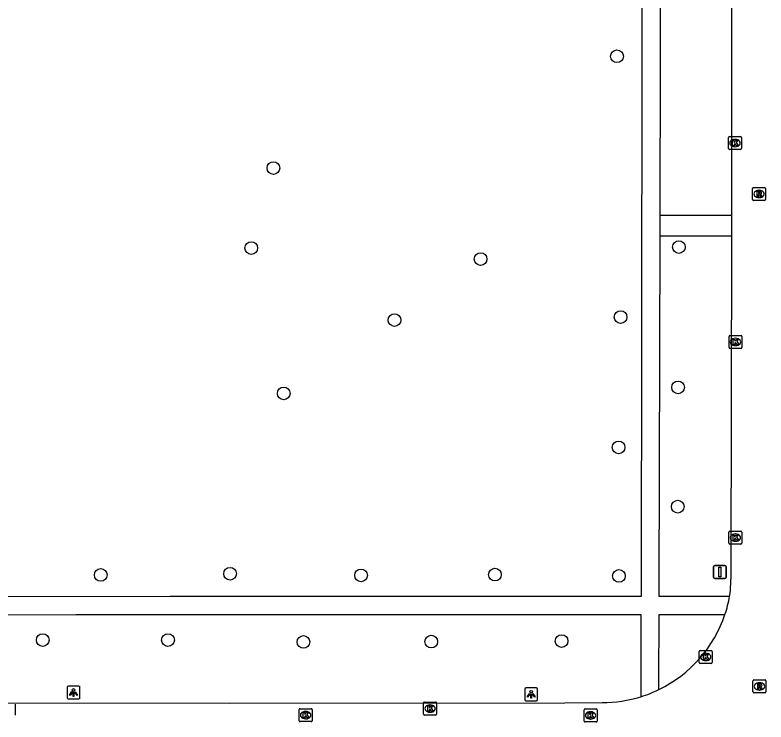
# Model space of a CAD drawing. Extents: x 161477 to 163040, y 383680 to 384868.
# Drawn here: x 162377.7 to 162435.6, y 384380.4 to 384434.9 of the extents above; entities that cross this region are included whole.
import ezdxf

# ---------------------------------------------------------------- set-up
doc = ezdxf.new("R2010")
doc.units = 0
for name, color, linetype in [('IMGEO_Boom', 7, 'Continuous'), ('IMGEO_Kolk', 7, 'Continuous'), ('IMGEO_Lichtpunt', 7, 'Continuous'), ('IMGEO_Rijbaan_lokaal_open', 7, 'Continuous'), ('IMGEO_Rioolput', 7, 'Continuous'), ('IMGEO_Verkeersbordpaal', 7, 'Continuous'), ('IMGEO_Voetpad_open', 7, 'Continuous')]:
    doc.layers.add(name, color=color, linetype=linetype)

msp = doc.modelspace()

# ---------------------------------------------------------------- linework, layer by layer
at = {"layer": 'IMGEO_Boom'}
for centre in [(162424.11, 384431.74), (162397.611, 384423.111), (162395.9, 384416.95), (162428.88, 384417.02), (162413.59, 384416.1), (162406.95, 384411.39), (162424.39, 384411.63), (162428.82, 384406.2), (162398.41, 384405.74), (162424.23, 384401.58), (162428.8, 384397.01), (162384.29, 384391.75), (162394.27, 384391.84), (162404.37, 384391.71), (162414.7, 384391.77), (162424.26, 384391.67), (162379.82, 384386.72), (162389.48, 384386.72), (162399.93, 384386.58), (162409.78, 384386.61), (162419.84, 384386.65)]:
    msp.add_circle(centre, 0.489, dxfattribs=at)
at = {"layer": 'IMGEO_Kolk'}
for p, q in [((162432.709, 384424.614), (162432.709, 384425.466)), ((162432.784, 384425.54), (162433.636, 384425.54)), ((162433.197, 384425.32), (162433.222, 384425.32)), ((162433.71, 384425.466), (162433.71, 384424.614)), ((162433.22, 384424.76), (162433.195, 384424.76)), ((162433.636, 384424.54), (162432.784, 384424.54)), ((162432.824, 384410.21), (162433.676, 384410.21)), ((162432.749, 384409.284), (162432.749, 384410.136)), ((162433.237, 384409.99), (162433.262, 384409.99)), ((162433.75, 384410.136), (162433.75, 384409.284)), ((162433.676, 384409.21), (162432.824, 384409.21)), ((162433.26, 384409.43), (162433.235, 384409.43)), ((162432.814, 384395.123), (162433.666, 384395.123)), ((162432.739, 384394.197), (162432.739, 384395.049)), ((162433.227, 384394.903), (162433.252, 384394.903)), ((162433.74, 384395.049), (162433.74, 384394.197)), ((162433.666, 384394.123), (162432.814, 384394.123)), ((162433.25, 384394.343), (162433.225, 384394.343)), ((162430.453, 384385.001), (162430.453, 384385.853)), ((162430.528, 384385.927), (162431.38, 384385.927)), ((162431.454, 384385.853), (162431.454, 384385.001)), ((162430.941, 384385.707), (162430.966, 384385.707)), ((162431.38, 384384.927), (162430.528, 384384.927)), ((162430.964, 384385.147), (162430.939, 384385.147)), ((162377.681, 384381.792), (162377.681, 384380.94)), ((162409.196, 384381.021), (162409.196, 384381.873)), ((162409.271, 384381.947), (162410.123, 384381.947)), ((162410.197, 384381.873), (162410.197, 384381.021)), ((162399.596, 384380.509), (162399.596, 384381.361)), ((162399.671, 384381.435), (162400.523, 384381.435)), ((162400.084, 384381.215), (162400.109, 384381.215)), ((162400.597, 384381.361), (162400.597, 384380.509)), ((162409.684, 384381.727), (162409.709, 384381.727)), ((162421.569, 384380.484), (162421.569, 384381.336)), ((162421.644, 384381.41), (162422.496, 384381.41)), ((162422.057, 384381.19), (162422.082, 384381.19)), ((162422.57, 384381.336), (162422.57, 384380.484)), ((162400.107, 384380.655), (162400.082, 384380.655)), ((162410.123, 384380.947), (162409.271, 384380.947)), ((162409.707, 384381.167), (162409.682, 384381.167)), ((162422.08, 384380.63), (162422.055, 384380.63)), ((162400.523, 384380.435), (162399.671, 384380.435)), ((162422.496, 384380.41), (162421.644, 384380.41))]:
    msp.add_line(p, q, dxfattribs=at)
for points in [[(162432.709, 384424.614), (162432.709, 384425.466)], [(162432.784, 384425.54), (162433.636, 384425.54)], [(162433.03, 384425.24), (162433.153, 384425.24), (162433.153, 384425.089), (162433.283, 384425.24), (162433.447, 384425.24), (162433.301, 384425.089), (162433.454, 384424.84), (162433.302, 384424.84), (162433.217, 384425.004), (162433.153, 384424.937), (162433.153, 384424.84), (162433.03, 384424.84), (162433.03, 384425.24)], [(162433.71, 384425.466), (162433.71, 384424.614)], [(162433.636, 384424.54), (162432.784, 384424.54)], [(162432.824, 384410.21), (162433.676, 384410.21)], [(162432.749, 384409.284), (162432.749, 384410.136)], [(162433.07, 384409.91), (162433.193, 384409.91), (162433.193, 384409.759), (162433.323, 384409.91), (162433.487, 384409.91), (162433.341, 384409.759), (162433.494, 384409.51), (162433.342, 384409.51), (162433.257, 384409.674), (162433.193, 384409.607), (162433.193, 384409.51), (162433.07, 384409.51), (162433.07, 384409.91)], [(162433.75, 384410.136), (162433.75, 384409.284)], [(162433.676, 384409.21), (162432.824, 384409.21)], [(162432.814, 384395.123), (162433.666, 384395.123)], [(162432.739, 384394.197), (162432.739, 384395.049)], [(162433.06, 384394.823), (162433.183, 384394.823), (162433.183, 384394.672), (162433.313, 384394.823), (162433.477, 384394.823), (162433.331, 384394.672), (162433.484, 384394.423), (162433.332, 384394.423), (162433.247, 384394.587), (162433.183, 384394.52), (162433.183, 384394.423), (162433.06, 384394.423), (162433.06, 384394.823)], [(162433.74, 384395.049), (162433.74, 384394.197)], [(162433.666, 384394.123), (162432.814, 384394.123)], [(162430.453, 384385.001), (162430.453, 384385.853)], [(162430.528, 384385.927), (162431.38, 384385.927)], [(162431.454, 384385.853), (162431.454, 384385.001)], [(162430.774, 384385.627), (162430.897, 384385.627), (162430.897, 384385.476), (162431.027, 384385.627), (162431.191, 384385.627), (162431.045, 384385.476), (162431.198, 384385.227), (162431.046, 384385.227), (162430.961, 384385.391), (162430.897, 384385.324), (162430.897, 384385.227), (162430.774, 384385.227), (162430.774, 384385.627)], [(162431.38, 384384.927), (162430.528, 384384.927)], [(162377.681, 384381.792), (162377.681, 384380.94)], [(162409.196, 384381.021), (162409.196, 384381.873)], [(162409.271, 384381.947), (162410.123, 384381.947)], [(162410.197, 384381.873), (162410.197, 384381.021)], [(162399.596, 384380.509), (162399.596, 384381.361)], [(162399.671, 384381.435), (162400.523, 384381.435)], [(162400.597, 384381.361), (162400.597, 384380.509)], [(162409.517, 384381.647), (162409.64, 384381.647), (162409.64, 384381.496), (162409.77, 384381.647), (162409.934, 384381.647), (162409.788, 384381.496), (162409.941, 384381.247), (162409.789, 384381.247), (162409.704, 384381.411), (162409.64, 384381.344), (162409.64, 384381.247), (162409.517, 384381.247), (162409.517, 384381.647)], [(162421.569, 384380.484), (162421.569, 384381.336)], [(162421.644, 384381.41), (162422.496, 384381.41)], [(162422.57, 384381.336), (162422.57, 384380.484)], [(162399.917, 384381.135), (162400.04, 384381.135), (162400.04, 384380.984), (162400.17, 384381.135), (162400.334, 384381.135), (162400.188, 384380.984), (162400.341, 384380.735), (162400.189, 384380.735), (162400.104, 384380.899), (162400.04, 384380.832), (162400.04, 384380.735), (162399.917, 384380.735), (162399.917, 384381.135)], [(162410.123, 384380.947), (162409.271, 384380.947)], [(162421.89, 384381.11), (162422.013, 384381.11), (162422.013, 384380.959), (162422.143, 384381.11), (162422.307, 384381.11), (162422.161, 384380.959), (162422.314, 384380.71), (162422.162, 384380.71), (162422.077, 384380.874), (162422.013, 384380.807), (162422.013, 384380.71), (162421.89, 384380.71), (162421.89, 384381.11)], [(162400.523, 384380.435), (162399.671, 384380.435)], [(162422.496, 384380.41), (162421.644, 384380.41)]]:
    msp.add_lwpolyline(points, dxfattribs=at)
for centre, start, end in [((162432.786, 384425.464), 91.55205, 178.44795), ((162432.786, 384425.464), 91.55205, 178.44795), ((162433.634, 384425.464), 1.55205, 88.44795), ((162433.634, 384425.464), 1.55205, 88.44795), ((162432.786, 384424.616), 181.55205, 268.44795), ((162432.786, 384424.616), 181.55205, 268.44795), ((162433.634, 384424.616), 271.55205, 358.44795), ((162433.634, 384424.616), 271.55205, 358.44795), ((162432.826, 384410.134), 91.55205, 178.44795), ((162432.826, 384410.134), 91.55205, 178.44795), ((162433.674, 384410.134), 1.55205, 88.44795), ((162433.674, 384410.134), 1.55205, 88.44795), ((162432.826, 384409.286), 181.55205, 268.44795), ((162432.826, 384409.286), 181.55205, 268.44795), ((162433.674, 384409.286), 271.55205, 358.44795), ((162433.674, 384409.286), 271.55205, 358.44795), ((162432.816, 384395.047), 91.55205, 178.44795), ((162432.816, 384395.047), 91.55205, 178.44795), ((162433.664, 384395.047), 1.55205, 88.44795), ((162433.664, 384395.047), 1.55205, 88.44795), ((162432.816, 384394.199), 181.55205, 268.44795), ((162432.816, 384394.199), 181.55205, 268.44795), ((162433.664, 384394.199), 271.55205, 358.44795), ((162433.664, 384394.199), 271.55205, 358.44795), ((162430.53, 384385.851), 91.55205, 178.44795), ((162430.53, 384385.851), 91.55205, 178.44795), ((162431.378, 384385.851), 1.55205, 88.44795), ((162431.378, 384385.851), 1.55205, 88.44795), ((162430.53, 384385.003), 181.55205, 268.44795), ((162430.53, 384385.003), 181.55205, 268.44795), ((162431.378, 384385.003), 271.55205, 358.44795), ((162431.378, 384385.003), 271.55205, 358.44795), ((162409.273, 384381.871), 91.55205, 178.44795), ((162409.273, 384381.871), 91.55205, 178.44795), ((162410.121, 384381.871), 1.55205, 88.44795), ((162410.121, 384381.871), 1.55205, 88.44795), ((162399.673, 384381.359), 91.55205, 178.44795), ((162399.673, 384381.359), 91.55205, 178.44795), ((162400.521, 384381.359), 1.55205, 88.44795), ((162400.521, 384381.359), 1.55205, 88.44795), ((162421.646, 384381.334), 91.55205, 178.44795), ((162421.646, 384381.334), 91.55205, 178.44795), ((162422.494, 384381.334), 1.55205, 88.44795), ((162422.494, 384381.334), 1.55205, 88.44795), ((162409.273, 384381.023), 181.55205, 268.44795), ((162409.273, 384381.023), 181.55205, 268.44795), ((162410.121, 384381.023), 271.55205, 358.44795), ((162410.121, 384381.023), 271.55205, 358.44795), ((162399.673, 384380.511), 181.55205, 268.44795), ((162399.673, 384380.511), 181.55205, 268.44795), ((162400.521, 384380.511), 271.55205, 358.44795), ((162400.521, 384380.511), 271.55205, 358.44795), ((162421.646, 384380.486), 181.55205, 268.44795), ((162421.646, 384380.486), 181.55205, 268.44795), ((162422.494, 384380.486), 271.55205, 358.44795), ((162422.494, 384380.486), 271.55205, 358.44795)]:
    msp.add_arc(centre, 0.0765, start, end, dxfattribs=at)
for centre, major_axis, ratio, start_param, end_param in [((162433.196, 384425.04), (-0.387, 0.002), 0.722429, 4.712389, 7.853982), ((162433.221, 384425.04), (-0.39, 0.002), 0.717154, 1.570796, 4.712389), ((162433.236, 384409.71), (-0.387, 0.002), 0.722429, 4.712389, 7.853982), ((162433.261, 384409.71), (-0.39, 0.002), 0.717154, 1.570796, 4.712389), ((162433.226, 384394.623), (-0.387, 0.002), 0.722429, 4.712389, 7.853982), ((162433.251, 384394.623), (-0.39, 0.002), 0.717154, 1.570796, 4.712389), ((162430.94, 384385.427), (-0.387, 0.002), 0.722429, 4.712389, 7.853982), ((162430.965, 384385.427), (-0.39, 0.002), 0.717154, 1.570796, 4.712389), ((162400.083, 384380.935), (-0.387, 0.002), 0.722429, 4.712389, 7.853982), ((162400.108, 384380.935), (-0.39, 0.002), 0.717154, 1.570796, 4.712389), ((162409.683, 384381.447), (-0.387, 0.002), 0.722429, 4.712389, 7.853982), ((162409.708, 384381.447), (-0.39, 0.002), 0.717154, 1.570796, 4.712389), ((162422.056, 384380.91), (-0.387, 0.002), 0.722429, 4.712389, 7.853982), ((162422.081, 384380.91), (-0.39, 0.002), 0.717154, 1.570796, 4.712389)]:
    msp.add_ellipse(centre, major_axis=major_axis, ratio=ratio, start_param=start_param, end_param=end_param, dxfattribs=at)
at = {"layer": 'IMGEO_Lichtpunt'}
for p, q in [((162381.697, 384383.083), (162381.697, 384382.276)), ((162381.697, 384383.083), (162381.697, 384382.276)), ((162382.599, 384383.178), (162381.791, 384383.178)), ((162382.599, 384383.178), (162381.791, 384383.178)), ((162382.693, 384382.276), (162382.693, 384383.083)), ((162382.693, 384382.276), (162382.693, 384383.083)), ((162416.992, 384382.945), (162416.992, 384382.138)), ((162416.992, 384382.945), (162416.992, 384382.138)), ((162417.894, 384383.04), (162417.086, 384383.04)), ((162417.894, 384383.04), (162417.086, 384383.04)), ((162417.988, 384382.138), (162417.988, 384382.945)), ((162417.988, 384382.138), (162417.988, 384382.945)), ((162381.791, 384382.182), (162382.599, 384382.182)), ((162381.791, 384382.182), (162382.599, 384382.182)), ((162417.086, 384382.044), (162417.894, 384382.044)), ((162417.086, 384382.044), (162417.894, 384382.044))]:
    msp.add_line(p, q, dxfattribs=at)
for points in [[(162382.071, 384382.747), (162382.11, 384382.719), (162381.922, 384382.457), (162381.884, 384382.484), (162382.071, 384382.747)], [(162382.173, 384382.699), (162382.22, 384382.699), (162382.22, 384382.377), (162382.173, 384382.377), (162382.173, 384382.699)], [(162382.283, 384382.719), (162382.321, 384382.746), (162382.508, 384382.484), (162382.469, 384382.456), (162382.283, 384382.719)], [(162417.366, 384382.609), (162417.405, 384382.581), (162417.217, 384382.319), (162417.179, 384382.346), (162417.366, 384382.609)], [(162417.468, 384382.561), (162417.515, 384382.561), (162417.515, 384382.239), (162417.468, 384382.239), (162417.468, 384382.561)], [(162417.578, 384382.581), (162417.616, 384382.608), (162417.803, 384382.346), (162417.764, 384382.318), (162417.578, 384382.581)]]:
    msp.add_lwpolyline(points, dxfattribs=at)
for centre in [(162382.196, 384382.881), (162417.491, 384382.743)]:
    msp.add_circle(centre, 0.0994, dxfattribs=at)
for centre, start, end in [((162381.791, 384383.083), 90, 180), ((162381.791, 384383.083), 90, 180), ((162382.599, 384383.083), 0, 90), ((162382.599, 384383.083), 0, 90), ((162417.086, 384382.945), 90, 180), ((162417.086, 384382.945), 90, 180), ((162417.894, 384382.945), 0, 90), ((162417.894, 384382.945), 0, 90), ((162381.791, 384382.276), 180, 270), ((162381.791, 384382.276), 180, 270), ((162382.599, 384382.276), 270, 0), ((162382.599, 384382.276), 270, 360), ((162417.086, 384382.138), 180, 270), ((162417.086, 384382.138), 180, 270), ((162417.894, 384382.138), 270, 0), ((162417.894, 384382.138), 270, 360)]:
    msp.add_arc(centre, 0.0946, start, end, dxfattribs=at)
at = {"layer": 'IMGEO_Rijbaan_lokaal_open'}
for points in [[(162432.969, 384419.486), (162432.97, 384426.966), (162432.955, 384434.559), (162432.983, 384457.194), (162432.96, 384462.557), (162432.964, 384479.711), (162432.97, 384482.311), (162432.988, 384490.722)], [(162432.968, 384417.875), (162432.969, 384419.486)], [(162432.908, 384391.994), (162432.968, 384417.875)], [(162348.39, 384381.908), (162353.009, 384381.886), (162394.218, 384381.871), (162420.081, 384381.897), (162422.974, 384381.9)]]:
    msp.add_lwpolyline(points, dxfattribs=at)
for centre, radius, start, end in [((162419.534, 384391.802), 13.375, 352.66764, 0.82232), ((162423.026, 384391.884), 9.936, 341.28327, 349.62508), ((162422.965, 384391.9), 9.999, 295.96567, 341.31289), ((162422.963, 384391.906), 10.006, 270.06462, 287.36402), ((162423.088, 384391.585), 9.662, 287.22178, 296.1257)]:
    msp.add_arc(centre, radius, start, end, dxfattribs=at)
at = {"layer": 'IMGEO_Rioolput'}
for p, q in [((162434.569, 384420.694), (162434.569, 384421.546)), ((162434.644, 384421.62), (162435.496, 384421.62)), ((162435.057, 384421.4), (162435.082, 384421.4)), ((162435.57, 384421.546), (162435.57, 384420.694)), ((162435.496, 384420.62), (162434.644, 384420.62)), ((162435.08, 384420.84), (162435.055, 384420.84)), ((162434.599, 384382.724), (162434.599, 384383.576)), ((162434.674, 384383.65), (162435.526, 384383.65)), ((162435.6, 384383.576), (162435.6, 384382.724)), ((162435.087, 384383.43), (162435.112, 384383.43)), ((162435.526, 384382.65), (162434.674, 384382.65)), ((162435.11, 384382.87), (162435.085, 384382.87))]:
    msp.add_line(p, q, dxfattribs=at)
for points in [[(162434.569, 384420.694), (162434.569, 384421.546)], [(162434.644, 384421.62), (162435.496, 384421.62)], [(162435.158, 384421.318), (162434.906, 384421.32), (162434.906, 384420.92)], [(162435.084, 384421.239), (162435.03, 384421.239), (162435.03, 384421.158)], [(162435.03, 384421.158), (162435.082, 384421.158)], [(162435.57, 384421.546), (162435.57, 384420.694)], [(162435.496, 384420.62), (162434.644, 384420.62)], [(162434.906, 384420.92), (162435.03, 384420.92), (162435.03, 384421.082), (162435.041, 384421.082)], [(162435.088, 384421.053), (162435.159, 384420.92), (162435.299, 384420.92), (162435.234, 384421.046)], [(162434.599, 384382.724), (162434.599, 384383.576)], [(162434.674, 384383.65), (162435.526, 384383.65)], [(162435.6, 384383.576), (162435.6, 384382.724)], [(162435.188, 384383.348), (162434.936, 384383.35), (162434.936, 384382.95)], [(162434.936, 384382.95), (162435.06, 384382.95), (162435.06, 384383.112), (162435.071, 384383.112)], [(162435.114, 384383.269), (162435.06, 384383.269), (162435.06, 384383.188)], [(162435.06, 384383.188), (162435.112, 384383.188)], [(162435.118, 384383.083), (162435.189, 384382.95), (162435.329, 384382.95), (162435.264, 384383.076)], [(162435.526, 384382.65), (162434.674, 384382.65)]]:
    msp.add_lwpolyline(points, dxfattribs=at)
for centre, radius, start, end in [((162434.646, 384421.544), 0.0765, 91.55205, 178.44795), ((162434.646, 384421.544), 0.0765, 91.55205, 178.44795), ((162435.066, 384421.347), 0.19, 274.7715, 282.96867), ((162435.09, 384421.143), 0.0964, 77.00612, 93.18647), ((162435.104, 384421.2), 0.0378, 276.66336, 79.67722), ((162435.157, 384421.208), 0.109, 350.36119, 89.41601), ((162435.155, 384421.208), 0.112, 277.58423, 350.98172), ((162435.494, 384421.544), 0.0765, 1.55205, 88.44795), ((162435.494, 384421.544), 0.0765, 1.55205, 88.44795), ((162434.646, 384420.696), 0.0765, 181.55205, 268.44795), ((162434.646, 384420.696), 0.0765, 181.55205, 268.44795), ((162435.04, 384421.029), 0.0533, 26.02933, 88.69889), ((162435.139, 384420.993), 0.108, 29.51342, 73.79051), ((162435.494, 384420.696), 0.0765, 271.55205, 358.44795), ((162435.494, 384420.696), 0.0765, 271.55205, 358.44795), ((162434.676, 384383.574), 0.0765, 91.55205, 178.44795), ((162434.676, 384383.574), 0.0765, 91.55205, 178.44795), ((162435.524, 384383.574), 0.0765, 1.55205, 88.44795), ((162435.524, 384383.574), 0.0765, 1.55205, 88.44795), ((162435.07, 384383.059), 0.0533, 26.02933, 88.69889), ((162435.096, 384383.377), 0.19, 274.7715, 282.96867), ((162435.12, 384383.173), 0.0964, 77.00612, 93.18647), ((162435.134, 384383.23), 0.0378, 276.66336, 79.67722), ((162435.187, 384383.238), 0.109, 350.36119, 89.41601), ((162435.185, 384383.238), 0.112, 277.58423, 350.98172), ((162435.169, 384383.023), 0.108, 29.51342, 73.79051), ((162434.676, 384382.726), 0.0765, 181.55205, 268.44795), ((162434.676, 384382.726), 0.0765, 181.55205, 268.44795), ((162435.524, 384382.726), 0.0765, 271.55205, 358.44795), ((162435.524, 384382.726), 0.0765, 271.55205, 358.44795)]:
    msp.add_arc(centre, radius, start, end, dxfattribs=at)
for centre, major_axis, ratio, start_param, end_param in [((162435.056, 384421.12), (-0.387, 0.002), 0.722429, 4.712389, 7.853982), ((162435.081, 384421.12), (-0.39, 0.002), 0.717154, 1.570796, 4.712389), ((162435.086, 384383.15), (-0.387, 0.002), 0.722429, 4.712389, 7.853982), ((162435.111, 384383.15), (-0.39, 0.002), 0.717154, 1.570796, 4.712389)]:
    msp.add_ellipse(centre, major_axis=major_axis, ratio=ratio, start_param=start_param, end_param=end_param, dxfattribs=at)
at = {"layer": 'IMGEO_Verkeersbordpaal'}
for p, q in [((162431.545, 384391.58), (162431.545, 384392.38)), ((162431.545, 384392.38), (162431.545, 384391.58)), ((162431.645, 384392.48), (162432.435, 384392.48)), ((162432.435, 384392.48), (162431.645, 384392.48)), ((162432.535, 384392.38), (162432.535, 384391.58)), ((162432.535, 384391.58), (162432.535, 384392.38)), ((162432.435, 384391.48), (162431.645, 384391.48)), ((162431.645, 384391.48), (162432.435, 384391.48))]:
    msp.add_line(p, q, dxfattribs=at)
msp.add_lwpolyline([(162431.965, 384392.355), (162432.115, 384392.355), (162432.115, 384391.605), (162431.965, 384391.605), (162431.965, 384392.355)], dxfattribs=at)
for centre, start, end in [((162431.645, 384392.38), 90, 180), ((162431.645, 384392.38), 90, 180), ((162432.435, 384392.38), 0, 90), ((162432.435, 384392.38), 360, 90), ((162431.645, 384391.58), 180, 270), ((162431.645, 384391.58), 180, 270), ((162432.435, 384391.58), 270, 0), ((162432.435, 384391.58), 270, 0)]:
    msp.add_arc(centre, 0.1, start, end, dxfattribs=at)
at = {"layer": 'IMGEO_Voetpad_open'}
for points in [[(162425.448, 384554.616), (162426.186, 384554.613), (162425.969, 384390.284), (162425.968, 384390.095), (162389.632, 384390.095), (162348.32, 384390.058), (162301.991, 384389.953), (162301.951, 384391.841), (162301.948, 384391.999), (162301.946, 384392.089), (162302.034, 384399.87), (162302.061, 384428.202), (162302.046, 384458.616), (162308.328, 384465.163)], [(162427.434, 384419.486), (162427.582, 384490.774), (162431.581, 384490.735), (162432.988, 384490.722)], [(162427.431, 384417.875), (162427.434, 384419.486)], [(162427.434, 384419.486), (162432.969, 384419.486)], [(162432.8, 384390.095), (162427.373, 384390.095), (162427.374, 384390.741), (162427.431, 384417.875)], [(162432.968, 384417.875), (162427.431, 384417.875)], [(162348.39, 384381.908), (162348.332, 384388.657), (162348.54, 384388.657), (162382.366, 384388.707), (162425.957, 384388.697), (162425.956, 384388.193), (162425.951, 384384.035), (162425.949, 384382.356)], [(162427.343, 384382.91), (162427.347, 384384), (162427.362, 384388.201), (162427.364, 384388.697), (162432.437, 384388.696)]]:
    msp.add_lwpolyline(points, dxfattribs=at)

doc.saveas('drawing.dxf')
